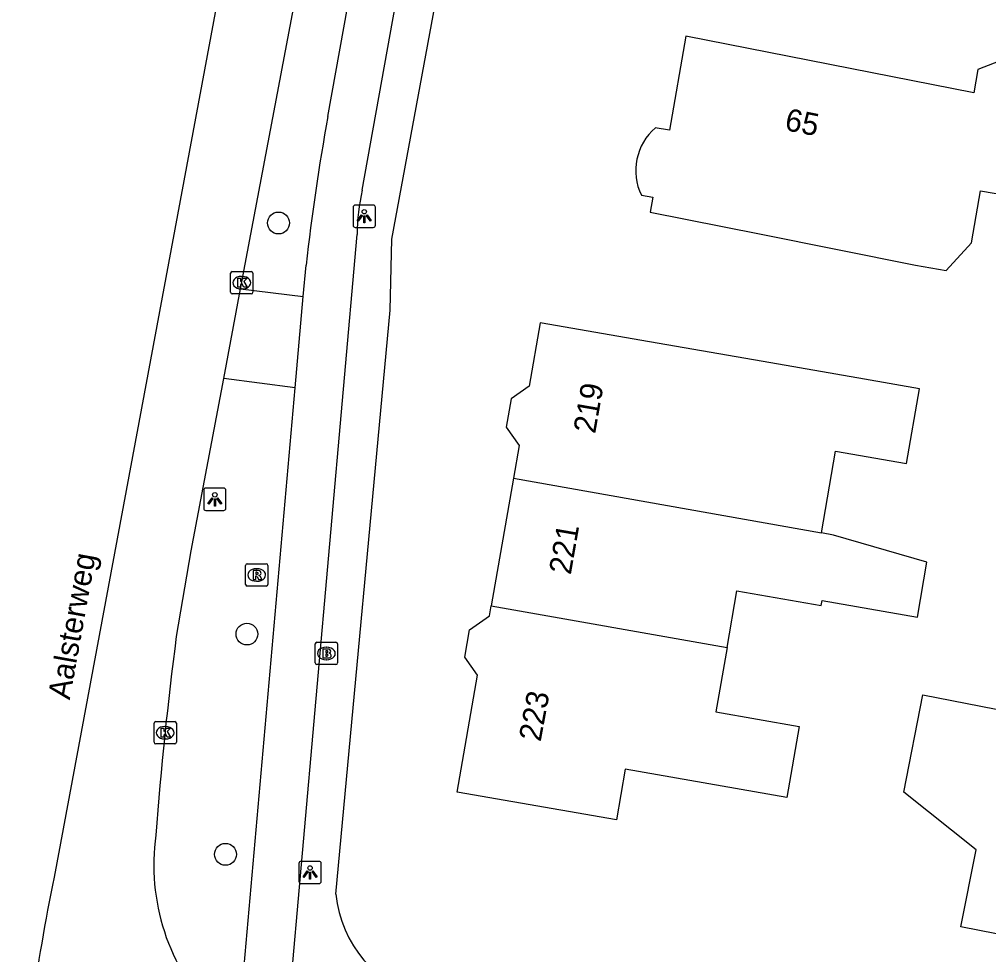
# Model space of a CAD drawing. Extents: x 161696 to 162377, y 380761 to 381673.
# Drawn here: x 161743 to 161786.45, y 381108.46 to 381150.38 of the extents above; entities that cross this region are included whole.
import ezdxf

# ---------------------------------------------------------------- set-up
doc = ezdxf.new("R2010")
doc.units = 0
for name, color, linetype in [('IMGEO_Boom', 7, 'Continuous'), ('IMGEO_Brandkraan', 7, 'Continuous'), ('IMGEO_Fietspad_gesloten', 7, 'Continuous'), ('IMGEO_Kolk', 7, 'Continuous'), ('IMGEO_Lichtpunt', 7, 'Continuous'), ('IMGEO_Openbare_ruimte_label', 7, 'Continuous'), ('IMGEO_OVBaan_gesloten', 7, 'Continuous'), ('IMGEO_Pand', 7, 'Continuous'), ('IMGEO_Pand_nummerreeks', 7, 'Continuous'), ('IMGEO_Rijbaan_lokaal_open', 7, 'Continuous'), ('IMGEO_Rijbaan_regionaal_gesloten', 7, 'Continuous'), ('IMGEO_Rioolput', 7, 'Continuous'), ('IMGEO_Voetpad_open', 7, 'Continuous')]:
    doc.layers.add(name, color=color, linetype=linetype)

msp = doc.modelspace()

# ---------------------------------------------------------------- linework, layer by layer
at = {"layer": 'IMGEO_Boom'}
for centre in [(161754.619, 381141.251), (161753.203, 381122.829), (161752.24, 381112.958)]:
    msp.add_circle(centre, 0.489, dxfattribs=at)
at = {"layer": 'IMGEO_Brandkraan'}
for p, q in [((161756.263, 381121.533), (161756.263, 381122.385)), ((161756.338, 381122.459), (161757.19, 381122.459)), ((161757.264, 381122.385), (161757.264, 381121.533)), ((161756.751, 381122.239), (161756.776, 381122.239)), ((161756.774, 381121.679), (161756.749, 381121.679)), ((161757.19, 381121.459), (161756.338, 381121.459))]:
    msp.add_line(p, q, dxfattribs=at)
for points in [[(161756.263, 381121.533), (161756.263, 381122.385)], [(161756.338, 381122.459), (161757.19, 381122.459)], [(161757.264, 381122.385), (161757.264, 381121.533)], [(161756.611, 381122.159), (161756.611, 381121.759), (161756.824, 381121.759)], [(161756.842, 381122.159), (161756.611, 381122.159)], [(161756.79, 381122.078), (161756.736, 381122.078), (161756.736, 381122.002)], [(161756.736, 381122.002), (161756.789, 381122.002)], [(161756.798, 381121.926), (161756.736, 381121.926), (161756.736, 381121.845)], [(161756.736, 381121.845), (161756.798, 381121.845)], [(161757.19, 381121.459), (161756.338, 381121.459)]]:
    msp.add_lwpolyline(points, dxfattribs=at)
for centre, radius, start, end in [((161756.34, 381122.383), 0.0765, 91.552, 178.448), ((161756.34, 381122.383), 0.0765, 91.552, 178.448), ((161757.188, 381122.383), 0.0765, 1.552, 88.448), ((161757.188, 381122.383), 0.0765, 1.552, 88.448), ((161756.791, 381122.04), 0.0379, 267.8285, 90.9355), ((161756.799, 381121.885), 0.0404, 269.8759, 90.5077), ((161756.846, 381122.014), 0.145, 59.4692, 91.5367), ((161756.871, 381122.061), 0.0922, 285.5137, 58.1501), ((161756.876, 381121.869), 0.105, 301.3115, 78.989), ((161756.34, 381121.535), 0.0765, 181.552, 268.448), ((161756.34, 381121.535), 0.0765, 181.552, 268.448), ((161756.83, 381122.01), 0.251, 268.6676, 293.5347), ((161757.188, 381121.535), 0.0765, 271.552, 358.448), ((161757.188, 381121.535), 0.0765, 271.552, 358.448)]:
    msp.add_arc(centre, radius, start, end, dxfattribs=at)
for centre, major_axis, ratio, start_param, end_param in [((161756.75, 381121.959), (-0.387, 0.002), 0.722429, 4.712389, 7.853982), ((161756.775, 381121.959), (-0.39, 0.002), 0.717154, 1.570796, 4.712389)]:
    msp.add_ellipse(centre, major_axis=major_axis, ratio=ratio, start_param=start_param, end_param=end_param, dxfattribs=at)
at = {"layer": 'IMGEO_Fietspad_gesloten'}
for points in [[(161756.827, 381146.025), (161759.664, 381161.765)], [(161758.366, 381142.727), (161761.764, 381161.581)], [(161755.105, 381105.291), (161755.078, 381106.072), (161758.146, 381140.74)], [(161755.73, 381137.951), (161755.855, 381139.363)], [(161752.9, 381105.932), (161755.369, 381133.869)]]:
    msp.add_lwpolyline(points, dxfattribs=at)
for centre, radius, start, end in [((161859.018, 381127.713), 103.818, 169.84088, 173.55711), ((161767.726, 381140.685), 9.58, 167.6929, 179.671)]:
    msp.add_arc(centre, radius, start, end, dxfattribs=at)
at = {"layer": 'IMGEO_Kolk'}
for p, q in [((161752.472, 381138.15), (161752.472, 381139.002)), ((161752.547, 381139.076), (161753.399, 381139.076)), ((161753.473, 381139.002), (161753.473, 381138.15)), ((161752.96, 381138.856), (161752.985, 381138.856)), ((161753.399, 381138.076), (161752.547, 381138.076)), ((161752.983, 381138.296), (161752.958, 381138.296)), ((161749.113, 381118.907), (161749.965, 381118.907)), ((161749.038, 381117.981), (161749.038, 381118.833)), ((161749.526, 381118.687), (161749.551, 381118.687)), ((161750.039, 381118.833), (161750.039, 381117.981)), ((161749.549, 381118.127), (161749.524, 381118.127)), ((161749.965, 381117.907), (161749.113, 381117.907))]:
    msp.add_line(p, q, dxfattribs=at)
for points in [[(161752.472, 381138.15), (161752.472, 381139.002)], [(161752.547, 381139.076), (161753.399, 381139.076)], [(161753.473, 381139.002), (161753.473, 381138.15)], [(161752.793, 381138.776), (161752.916, 381138.776), (161752.916, 381138.625), (161753.046, 381138.776), (161753.21, 381138.776), (161753.064, 381138.625), (161753.217, 381138.376), (161753.065, 381138.376), (161752.98, 381138.54), (161752.916, 381138.473), (161752.916, 381138.376), (161752.793, 381138.376), (161752.793, 381138.776)], [(161753.399, 381138.076), (161752.547, 381138.076)], [(161749.113, 381118.907), (161749.965, 381118.907)], [(161749.038, 381117.981), (161749.038, 381118.833)], [(161749.359, 381118.607), (161749.482, 381118.607), (161749.482, 381118.456), (161749.612, 381118.607), (161749.776, 381118.607), (161749.63, 381118.456), (161749.783, 381118.207), (161749.631, 381118.207), (161749.546, 381118.371), (161749.482, 381118.304), (161749.482, 381118.207), (161749.359, 381118.207), (161749.359, 381118.607)], [(161750.039, 381118.833), (161750.039, 381117.981)], [(161749.965, 381117.907), (161749.113, 381117.907)]]:
    msp.add_lwpolyline(points, dxfattribs=at)
for centre, start, end in [((161752.549, 381139), 91.552, 178.448), ((161752.549, 381139), 91.552, 178.448), ((161753.397, 381139), 1.552, 88.448), ((161753.397, 381139), 1.552, 88.448), ((161752.549, 381138.152), 181.552, 268.448), ((161752.549, 381138.152), 181.552, 268.448), ((161753.397, 381138.152), 271.552, 358.448), ((161753.397, 381138.152), 271.552, 358.448), ((161749.115, 381118.831), 91.552, 178.448), ((161749.115, 381118.831), 91.552, 178.448), ((161749.963, 381118.831), 1.552, 88.448), ((161749.963, 381118.831), 1.552, 88.448), ((161749.115, 381117.983), 181.552, 268.448), ((161749.115, 381117.983), 181.552, 268.448), ((161749.963, 381117.983), 271.552, 358.448), ((161749.963, 381117.983), 271.552, 358.448)]:
    msp.add_arc(centre, 0.0765, start, end, dxfattribs=at)
for centre, major_axis, ratio, start_param, end_param in [((161752.959, 381138.576), (-0.387, 0.002), 0.722429, 4.712389, 7.853982), ((161752.984, 381138.576), (-0.39, 0.002), 0.717154, 1.570796, 4.712389), ((161749.525, 381118.407), (-0.387, 0.002), 0.722429, 4.712389, 7.853982), ((161749.55, 381118.407), (-0.39, 0.002), 0.717154, 1.570796, 4.712389)]:
    msp.add_ellipse(centre, major_axis=major_axis, ratio=ratio, start_param=start_param, end_param=end_param, dxfattribs=at)
at = {"layer": 'IMGEO_Lichtpunt'}
for p, q in [((161757.964, 381141.957), (161757.964, 381141.15)), ((161757.964, 381141.957), (161757.964, 381141.15)), ((161758.866, 381142.052), (161758.058, 381142.052)), ((161758.866, 381142.052), (161758.058, 381142.052)), ((161758.96, 381141.15), (161758.96, 381141.957)), ((161758.96, 381141.15), (161758.96, 381141.957)), ((161758.058, 381141.056), (161758.866, 381141.056)), ((161758.058, 381141.056), (161758.866, 381141.056)), ((161752.168, 381129.368), (161751.36, 381129.368)), ((161752.168, 381129.368), (161751.36, 381129.368)), ((161751.266, 381129.273), (161751.266, 381128.466)), ((161751.266, 381129.273), (161751.266, 381128.466)), ((161752.262, 381128.466), (161752.262, 381129.273)), ((161752.262, 381128.466), (161752.262, 381129.273)), ((161751.36, 381128.372), (161752.168, 381128.372)), ((161751.36, 381128.372), (161752.168, 381128.372)), ((161755.534, 381112.549), (161755.534, 381111.742)), ((161755.534, 381112.549), (161755.534, 381111.742)), ((161756.436, 381112.644), (161755.628, 381112.644)), ((161756.436, 381112.644), (161755.628, 381112.644)), ((161756.53, 381111.742), (161756.53, 381112.549)), ((161756.53, 381111.742), (161756.53, 381112.549)), ((161755.628, 381111.648), (161756.436, 381111.648)), ((161755.628, 381111.648), (161756.436, 381111.648))]:
    msp.add_line(p, q, dxfattribs=at)
for points in [[(161758.338, 381141.621), (161758.377, 381141.593), (161758.189, 381141.331), (161758.151, 381141.358), (161758.338, 381141.621)], [(161758.44, 381141.573), (161758.487, 381141.573), (161758.487, 381141.251), (161758.44, 381141.251), (161758.44, 381141.573)], [(161758.55, 381141.593), (161758.588, 381141.62), (161758.775, 381141.358), (161758.736, 381141.33), (161758.55, 381141.593)], [(161751.64, 381128.937), (161751.679, 381128.909), (161751.491, 381128.647), (161751.453, 381128.674), (161751.64, 381128.937)], [(161751.742, 381128.889), (161751.789, 381128.889), (161751.789, 381128.567), (161751.742, 381128.567), (161751.742, 381128.889)], [(161751.852, 381128.909), (161751.89, 381128.936), (161752.077, 381128.674), (161752.038, 381128.646), (161751.852, 381128.909)], [(161755.908, 381112.213), (161755.947, 381112.185), (161755.759, 381111.923), (161755.721, 381111.95), (161755.908, 381112.213)], [(161756.01, 381112.165), (161756.057, 381112.165), (161756.057, 381111.843), (161756.01, 381111.843), (161756.01, 381112.165)], [(161756.12, 381112.185), (161756.158, 381112.212), (161756.345, 381111.95), (161756.306, 381111.922), (161756.12, 381112.185)]]:
    msp.add_lwpolyline(points, dxfattribs=at)
for centre in [(161758.463, 381141.755), (161751.765, 381129.071), (161756.033, 381112.347)]:
    msp.add_circle(centre, 0.0994, dxfattribs=at)
for centre, start, end in [((161758.058, 381141.957), 90, 180), ((161758.058, 381141.957), 90, 180), ((161758.866, 381141.957), 0, 90), ((161758.866, 381141.957), 0, 90), ((161758.058, 381141.15), 180, 270), ((161758.058, 381141.15), 180, 270), ((161758.866, 381141.15), 270, 0), ((161758.866, 381141.15), 270, 360), ((161751.36, 381129.273), 90, 180), ((161751.36, 381129.273), 90, 180), ((161752.168, 381129.273), 0, 90), ((161752.168, 381129.273), 0, 90), ((161751.36, 381128.466), 180, 270), ((161751.36, 381128.466), 180, 270), ((161752.168, 381128.466), 270, 0), ((161752.168, 381128.466), 270, 360), ((161755.628, 381112.549), 90, 180), ((161755.628, 381112.549), 90, 180), ((161756.436, 381112.549), 0, 90), ((161756.436, 381112.549), 0, 90), ((161755.628, 381111.742), 180, 270), ((161755.628, 381111.742), 180, 270), ((161756.436, 381111.742), 270, 0), ((161756.436, 381111.742), 270, 360)]:
    msp.add_arc(centre, 0.0946, start, end, dxfattribs=at)
at = {"layer": 'IMGEO_OVBaan_gesloten'}
msp.add_lwpolyline([(161780.667, 381305.843), (161744.563, 381111.938)], dxfattribs=at)
msp.add_arc((161822.498, 381095.685), 79.612, 168.21995, 176.88355, dxfattribs=at)
at = {"layer": 'IMGEO_Pand'}
for points in [[(161770.881, 381142.495), (161771.395, 381142.406), (161771.28, 381141.743), (161776.183, 381140.758), (161783.163, 381139.356), (161784.544, 381139.116), (161785.681, 381140.36), (161786.025, 381142.351), (161786.084, 381142.692), (161788.015, 381142.356), (161791.046, 381143.542), (161790.638, 381144.585), (161788.817, 381149.241), (161785.958, 381148.122), (161785.778, 381147.09), (161772.875, 381149.629), (161772.14, 381145.404), (161771.508, 381145.514)], [(161778.949, 381127.365), (161779.586, 381131.027), (161782.773, 381130.473), (161783.356, 381133.823), (161780.882, 381134.253), (161776.692, 381134.982), (161771.254, 381135.927), (161766.348, 381136.78), (161765.855, 381133.945), (161765.04, 381133.371), (161764.82, 381132.105), (161765.401, 381131.28), (161765.145, 381129.811)], [(161765.145, 381129.811), (161764.151, 381124.096)], [(161765.145, 381129.811), (161778.949, 381127.365)], [(161774.726, 381122.22), (161775.168, 381124.761), (161778.944, 381124.104), (161778.983, 381124.328), (161783.252, 381123.586), (161783.68, 381126.05), (161779.494, 381127.268), (161778.949, 381127.365)], [(161774.726, 381122.22), (161774.225, 381119.337), (161777.95, 381118.689), (161777.397, 381115.509), (161770.157, 381116.769), (161769.764, 381114.509), (161762.625, 381115.751), (161763.536, 381120.987), (161762.968, 381121.794), (161763.182, 381123.023), (161764.074, 381123.651), (161764.151, 381124.096)], [(161764.151, 381124.096), (161774.726, 381122.22)], [(161790.691, 381108.627), (161785.207, 381109.704), (161785.885, 381113.158), (161782.648, 381115.743), (161783.502, 381120.104), (161792.59, 381118.324), (161790.691, 381108.627)]]:
    msp.add_lwpolyline(points, dxfattribs=at)
msp.add_arc((161773.171, 381143.594), 2.54, 130.8907, 205.644, dxfattribs=at)
at = {"layer": 'IMGEO_Rijbaan_lokaal_open'}
for points in [[(161752.921, 381138.304), (161755.73, 381137.951)], [(161755.369, 381133.869), (161755.73, 381137.951)], [(161755.369, 381133.869), (161752.161, 381134.28)]]:
    msp.add_lwpolyline(points, dxfattribs=at)
at = {"layer": 'IMGEO_Rijbaan_regionaal_gesloten'}
for points in [[(161752.921, 381138.304), (161756.594, 381157.749)], [(161752.161, 381134.28), (161752.921, 381138.304)], [(161750.039, 381122.715), (161750.703, 381126.559), (161752.161, 381134.28)]]:
    msp.add_lwpolyline(points, dxfattribs=at)
for centre, radius, start, end in [((161905.377, 381102.244), 156.682, 172.49259, 175.76368), ((161758.667, 381112.472), 9.637, 171.973, 224.014)]:
    msp.add_arc(centre, radius, start, end, dxfattribs=at)
at = {"layer": 'IMGEO_Rioolput'}
for p, q in [((161753.139, 381125.051), (161753.139, 381125.903)), ((161753.214, 381125.977), (161754.066, 381125.977)), ((161754.14, 381125.903), (161754.14, 381125.051)), ((161753.627, 381125.757), (161753.652, 381125.757)), ((161754.066, 381124.977), (161753.214, 381124.977)), ((161753.65, 381125.197), (161753.625, 381125.197))]:
    msp.add_line(p, q, dxfattribs=at)
for points in [[(161753.139, 381125.051), (161753.139, 381125.903)], [(161753.214, 381125.977), (161754.066, 381125.977)], [(161754.14, 381125.903), (161754.14, 381125.051)], [(161753.728, 381125.675), (161753.476, 381125.677), (161753.476, 381125.277)], [(161753.476, 381125.277), (161753.6, 381125.277), (161753.6, 381125.439), (161753.611, 381125.439)], [(161753.654, 381125.596), (161753.6, 381125.596), (161753.6, 381125.515)], [(161753.6, 381125.515), (161753.652, 381125.515)], [(161753.658, 381125.41), (161753.729, 381125.277), (161753.869, 381125.277), (161753.804, 381125.403)], [(161754.066, 381124.977), (161753.214, 381124.977)]]:
    msp.add_lwpolyline(points, dxfattribs=at)
for centre, radius, start, end in [((161753.216, 381125.901), 0.0765, 91.552, 178.448), ((161753.216, 381125.901), 0.0765, 91.552, 178.448), ((161754.064, 381125.901), 0.0765, 1.552, 88.448), ((161754.064, 381125.901), 0.0765, 1.552, 88.448), ((161753.61, 381125.386), 0.0533, 26.0293, 88.6989), ((161753.636, 381125.704), 0.19, 274.7715, 282.9687), ((161753.66, 381125.5), 0.0964, 77.0061, 93.1865), ((161753.674, 381125.557), 0.0378, 276.6634, 79.6772), ((161753.727, 381125.565), 0.109, 350.3612, 89.416), ((161753.725, 381125.565), 0.112, 277.5842, 350.9817), ((161753.709, 381125.35), 0.108, 29.5134, 73.7905), ((161753.216, 381125.053), 0.0765, 181.552, 268.448), ((161753.216, 381125.053), 0.0765, 181.552, 268.448), ((161754.064, 381125.053), 0.0765, 271.552, 358.448), ((161754.064, 381125.053), 0.0765, 271.552, 358.448)]:
    msp.add_arc(centre, radius, start, end, dxfattribs=at)
for centre, major_axis, ratio, start_param, end_param in [((161753.626, 381125.477), (-0.387, 0.002), 0.722429, 4.712389, 7.853982), ((161753.651, 381125.477), (-0.39, 0.002), 0.717154, 1.570796, 4.712389)]:
    msp.add_ellipse(centre, major_axis=major_axis, ratio=ratio, start_param=start_param, end_param=end_param, dxfattribs=at)
at = {"layer": 'IMGEO_Voetpad_open'}
msp.add_lwpolyline([(161757.191, 381111.169), (161759.617, 381137.351), (161759.702, 381140.521), (161762.918, 381158.007), (161763.075, 381158.749)], dxfattribs=at)
msp.add_arc((161762.506, 381111.686), 5.34, 185.5562, 255.5002, dxfattribs=at)

# ---------------------------------------------------------------- texts
at = {"layer": 'IMGEO_Openbare_ruimte_label'}
msp.add_text('Aalsterweg', height=1, rotation=79.7464, dxfattribs=at).set_placement((161745.258, 381119.857))
at = {"layer": 'IMGEO_Pand_nummerreeks'}
for s, rotation, p in [('65', 348.8678, (161777.268, 381145.422)), ('219', 80.174, (161768.811, 381131.781)), ('221', 80.174, (161767.717, 381125.46)), ('223', 79.6345, (161766.367, 381117.977))]:
    msp.add_text(s, height=1, rotation=rotation, dxfattribs=at).set_placement(p)

doc.saveas('drawing.dxf')
